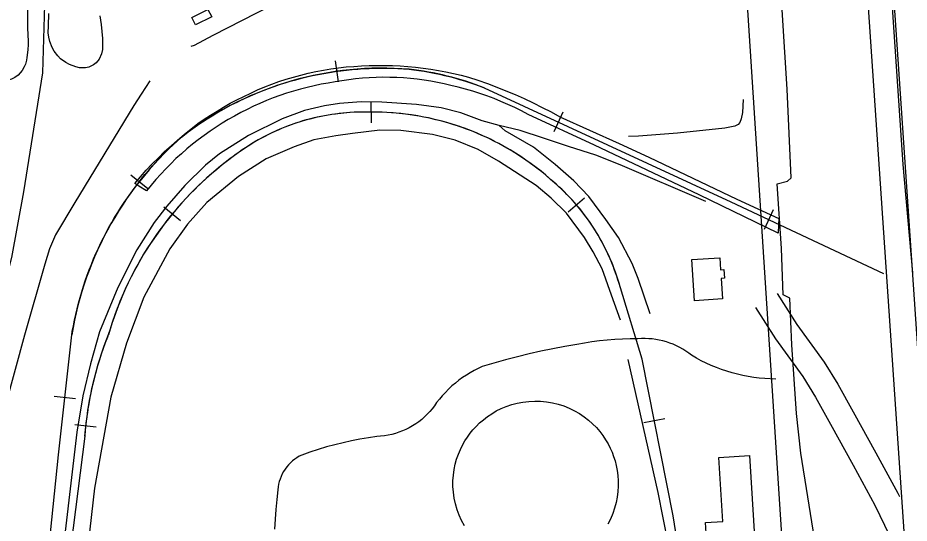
# Model space of a CAD drawing. Extents: x 3297716 to 3335574, y 688621 to 713991.
# Drawn here: x 3321253 to 3322290, y 706922 to 707510 of the extents above; entities that cross this region are included whole.
import ezdxf

# ---------------------------------------------------------------- set-up
doc = ezdxf.new("R2010")
doc.units = 0
for name, color, linetype in [('V-BLDG-OTLN', 7, 'Continuous'), ('V-BRDG-OTLN', 7, 'Continuous'), ('V-DOMW-TANK', 7, 'Continuous'), ('V-FLOD-BASE', 7, 'Continuous'), ('V-LEVE-TOET', 7, 'Continuous'), ('V-RAIL-TRAK', 7, 'Continuous'), ('V-ROAD-CNTR', 7, 'Continuous'), ('V-SITE-VEGE', 7, 'Continuous'), ('V-SURV-LINE', 7, 'Continuous'), ('V-TOPO-SHOR', 7, 'Continuous')]:
    doc.layers.add(name, color=color, linetype=linetype)

msp = doc.modelspace()

# ---------------------------------------------------------------- linework, layer by layer
at = {"layer": 'V-BLDG-OTLN'}
for points in [[(3321455.2, 707510.2), (3321473.9, 707519.7), (3321478.3, 707511), (3321459.6, 707501.6)], [(3322040.4, 707180.4), (3322037.3, 707228.5), (3322069.9, 707230.6), (3322070.8, 707216.7), (3322074.6, 707216.9), (3322075.3, 707206.7), (3322071.6, 707206.5), (3322073.2, 707182.6)], [(3322104.3, 707000.2), (3322112.4, 706874.2), (3322077, 706871.9), (3322075.3, 706898.7), (3322054.7, 706897.4), (3322053.1, 706922.3), (3322073.4, 706923.6), (3322068.6, 706997.9)]]:
    msp.add_lwpolyline(points, close=True, dxfattribs=at)
at = {"layer": 'V-BRDG-OTLN'}
for points in [[(3321637.8, 707437.8), (3321629.9, 707436.7), (3321622.1, 707435.3), (3321613.9, 707434), (3321605.7, 707432.5), (3321597.6, 707430.8), (3321589.5, 707428.9), (3321581.5, 707426.8), (3321573.5, 707424.6), (3321565.5, 707422.1), (3321557.7, 707419.4), (3321549.9, 707416.6), (3321542.2, 707413.5), (3321534.5, 707410.3), (3321526.9, 707406.9), (3321519.5, 707403.3), (3321512.1, 707399.5), (3321504.8, 707395.6), (3321497.6, 707391.4), (3321490.5, 707387.1), (3321483.5, 707382.7), (3321476.4, 707377.9), (3321469.5, 707373), (3321462.6, 707368), (3321456, 707362.7), (3321449.4, 707357.3), (3321443, 707351.7), (3321436.7, 707346), (3321430.6, 707340.1), (3321424.7, 707334.1), (3321418.9, 707327.9), (3321413.2, 707321.5), (3321407.7, 707315), (3321402.4, 707308.4), (3321393.6, 707314.1), (3321388.7, 707317.2), (3321395.3, 707324.9), (3321402.1, 707332.4), (3321409.1, 707339.8), (3321416.2, 707347), (3321423.5, 707354.1), (3321430.9, 707360.9), (3321438.5, 707367.6), (3321446.3, 707374.1), (3321454.2, 707380.5), (3321462.3, 707386.7), (3321469.5, 707391.8), (3321476.9, 707396.7), (3321484.5, 707401.4), (3321492.1, 707406), (3321499.8, 707410.4), (3321507.7, 707414.6), (3321515.6, 707418.5), (3321523.7, 707422.3), (3321531.8, 707426), (3321540, 707429.4), (3321548.3, 707432.6), (3321556.6, 707435.6), (3321565.1, 707438.4), (3321573.6, 707441), (3321582.2, 707443.3), (3321590.8, 707445.5), (3321599.4, 707447.5), (3321608.3, 707449.1), (3321617.1, 707450.5), (3321626, 707451.7), (3321635, 707452.7), (3321643.9, 707453.4), (3321652.9, 707454), (3321661.8, 707454.4), (3321670.8, 707454.6), (3321679.8, 707454.5), (3321688.7, 707454.3), (3321697.7, 707453.9), (3321706.7, 707453.2), (3321715.6, 707452.4), (3321724.5, 707451.3), (3321733.4, 707450.1), (3321742.3, 707448.6), (3321751.1, 707447), (3321759.9, 707445.1), (3321768.6, 707443), (3321777.3, 707440.8), (3321788.3, 707437.2), (3321799.3, 707433.4), (3321810.1, 707429.3), (3321820.9, 707425), (3321831.6, 707420.5), (3321842.2, 707415.8), (3321852.7, 707410.9), (3321863.1, 707405.7), (3321873.4, 707400.4), (3321883.5, 707394.8), (3321918.1, 707379.3), (3321952.7, 707363.5), (3321987.1, 707347.6), (3322021.4, 707331.5), (3322055.7, 707315.2), (3322089.8, 707298.6), (3322138.5, 707276.3), (3322138.3, 707269.4)], [(3322138.3, 707269.4), (3322137.9, 707259.2), (3322046, 707303.9), (3321924, 707361.5), (3321846.6, 707397.3), (3321838.9, 707401.5), (3321831.1, 707405.4), (3321823.1, 707409.1), (3321815.1, 707412.6), (3321807, 707415.9), (3321798.8, 707419), (3321790.6, 707421.9), (3321782.2, 707424.5), (3321773.8, 707427), (3321765.4, 707429.2), (3321756.8, 707431.1), (3321749.1, 707433), (3321741.2, 707434.6), (3321733.4, 707436.1), (3321725.5, 707437.4), (3321717.6, 707438.4), (3321709.6, 707439.3), (3321701.7, 707439.9), (3321693.7, 707440.4), (3321685.7, 707440.6), (3321677.7, 707440.7), (3321669.7, 707440.5), (3321661.7, 707440.2), (3321653.7, 707439.6), (3321645.8, 707438.8), (3321637.8, 707437.8)]]:
    msp.add_lwpolyline(points, dxfattribs=at)
at = {"layer": 'V-DOMW-TANK'}
msp.add_lwpolyline([(3321772.6, 706918.4), (3321769.3, 706924.5), (3321766.4, 706930.8), (3321764, 706937.3), (3321762.1, 706944), (3321760.7, 706950.7), (3321759.7, 706957.5), (3321759.2, 706964.2), (3321759.2, 706970.9), (3321759.7, 706977.5), (3321760.6, 706983.9), (3321761.9, 706990.1), (3321763.5, 706996.1), (3321765.5, 707001.8), (3321767.8, 707007.3), (3321770.3, 707012.5), (3321773.1, 707017.4), (3321776.1, 707021.9), (3321779.2, 707026.2), (3321782.5, 707030.3), (3321786.2, 707034.3), (3321790.2, 707038.3), (3321794.6, 707042), (3321799.3, 707045.7), (3321804.3, 707049), (3321809.7, 707052.2), (3321815.4, 707055), (3321821.3, 707057.5), (3321827.6, 707059.6), (3321834, 707061.3), (3321840.7, 707062.6), (3321847.5, 707063.4), (3321854.4, 707063.7), (3321861.3, 707063.6), (3321868.2, 707062.9), (3321875, 707061.7), (3321881.8, 707060.1), (3321888.3, 707058), (3321894.7, 707055.4), (3321900.7, 707052.4), (3321906.5, 707049.1), (3321912, 707045.4), (3321917.1, 707041.4), (3321921.8, 707037.2), (3321926.2, 707032.8), (3321930.2, 707028.2), (3321933.8, 707023.5), (3321937, 707018.7), (3321939.8, 707013.8), (3321942.3, 707009), (3321944.5, 707004.1), (3321946.3, 706999.2), (3321948, 706994), (3321949.4, 706988.6), (3321950.5, 706982.9), (3321951.2, 706977), (3321951.7, 706971), (3321951.7, 706964.7), (3321951.3, 706958.4), (3321950.5, 706952), (3321949.2, 706945.5), (3321947.4, 706939.1), (3321945.2, 706932.7), (3321942.5, 706926.4), (3321939.4, 706920.3)], dxfattribs=at)
at = {"layer": 'V-FLOD-BASE'}
msp.add_line((3322294.5, 707213), (3322283.4, 707339.3), dxfattribs=at)
msp.add_lwpolyline([(3322283.4, 707339.3), (3322267.7, 707568.1), (3322251.9, 707811.8), (3322237.9, 708034), (3322219.5, 708243.4), (3322207.8, 708415.7), (3322197.9, 708576.4), (3322180.8, 708821.5), (3322168.4, 709013.7), (3322166.6, 709050.3), (3322166.3, 709113.4), (3322168.8, 709192.1), (3322174.9, 709328.8), (3322175.5, 709477.4), (3322177.5, 709659.2), (3322176, 709858.6), (3322178.7, 709957.6), (3322177.2, 710018.9), (3322175, 710095.9), (3322174.6, 710102.5)], dxfattribs=at)
at = {"layer": 'V-LEVE-TOET'}
for points in [[(3322153.1, 707323.8), (3322148.3, 707426.9), (3322134.1, 707655.1), (3322114.8, 707945.4), (3322088.2, 708308.3), (3322061.6, 708637.8), (3322044, 708883.8), (3322035.8, 709178.5), (3322043.9, 709454.2), (3322048.4, 709709.5), (3322049.5, 709980.7), (3322047.8, 710031.4), (3322046.5, 710045.6), (3322041.4, 710064.9), (3322034.2, 710082.3), (3322024.2, 710101.6), (3322018.8, 710121)], [(3322241.6, 706212.6), (3322227.3, 706381.4), (3322223.8, 706411.7), (3322218.2, 706436.5), (3322210.7, 706465.7), (3322206, 706511), (3322197, 706654.6), (3322185.3, 706843.7), (3322182, 706891.6), (3322164.4, 707003), (3322159.1, 707049.4), (3322153.7, 707129.3), (3322151.4, 707183.4), (3322143.5, 707187.6), (3322141.6, 707241.3), (3322136.7, 707316.8), (3322148.6, 707319.8), (3322153.1, 707323.8)]]:
    msp.add_lwpolyline(points, dxfattribs=at)
at = {"layer": 'V-RAIL-TRAK'}
for points in [[(3321282.8, 706834.5), (3321300, 707001.3), (3321315.4, 707141), (3321316, 707144.7), (3321317.2, 707151.4), (3321318.5, 707158), (3321320, 707164.7), (3321321.6, 707171.3), (3321323.2, 707177.9), (3321325.1, 707184.4), (3321327, 707190.9), (3321329, 707197.4), (3321331.1, 707203.8), (3321333.4, 707210.2), (3321335.7, 707216.6), (3321338.2, 707222.9), (3321340.8, 707229.2), (3321343.5, 707235.4), (3321346.3, 707241.6), (3321349.2, 707247.8), (3321352.2, 707253.8), (3321355.3, 707259.9), (3321358.5, 707265.8), (3321361.9, 707271.7), (3321365.3, 707277.6), (3321368.8, 707283.4), (3321372.5, 707289.1), (3321376.2, 707294.8), (3321380.1, 707300.4), (3321384, 707305.9), (3321388, 707311.4), (3321392.1, 707316.8), (3321396.3, 707322.1), (3321400.6, 707327.4), (3321405, 707332.6), (3321409.5, 707337.6), (3321414.1, 707342.7), (3321418.8, 707347.6), (3321423.5, 707352.4), (3321428.3, 707357.2), (3321433.3, 707361.9), (3321438.2, 707366.5), (3321443.3, 707371), (3321448.5, 707375.4), (3321451, 707377.3), (3321456.4, 707381.2), (3321461.9, 707385), (3321467.4, 707388.7), (3321473, 707392.3), (3321478.7, 707395.8), (3321484.4, 707399.3), (3321490.2, 707402.6), (3321496.1, 707405.8), (3321501.9, 707408.9), (3321507.9, 707411.9), (3321513.9, 707414.8), (3321519.9, 707417.6), (3321526, 707420.3), (3321532.2, 707422.8), (3321538.3, 707425.3), (3321544.6, 707427.7), (3321550.9, 707430), (3321557.2, 707432.1), (3321563.5, 707434.1), (3321569.8, 707436.1), (3321576.3, 707437.9), (3321582.7, 707439.6), (3321589.2, 707441.2), (3321595.7, 707442.6), (3321602.2, 707444), (3321608.7, 707445.2), (3321615.3, 707446.4), (3321621.9, 707447.4), (3321628.5, 707448.3), (3321635.1, 707449.1), (3321641.7, 707449.8), (3321648.4, 707450.3), (3321655, 707450.8), (3321661.6, 707451.1), (3321668.3, 707451.3), (3321675, 707451.4), (3321681.6, 707451.4), (3321688.3, 707451.2), (3321695, 707451), (3321701.6, 707450.6), (3321708.2, 707450.1), (3321713.6, 707449.5), (3321719.6, 707448.6), (3321725.6, 707447.7), (3321731.5, 707446.6), (3321737.5, 707445.5), (3321743.4, 707444.3), (3321749.3, 707442.9), (3321755.2, 707441.5), (3321761, 707439.9), (3321766.9, 707438.3), (3321772.7, 707436.5)], [(3321622, 707460), (3321625.4, 707435.3)], [(3321772.7, 707436.5), (3321778.4, 707434.7), (3321784.2, 707432.7), (3321789.8, 707430.7), (3321795.5, 707428.5), (3322082.8, 707295.5), (3322260.4, 707212.4)], [(3321795.5, 707428.5), (3322082.8, 707295.5), (3322260.4, 707212.4)], [(3321664.3, 707387.6), (3321664, 707412.6)], [(3321648.4, 707400), (3321644, 707399.9), (3321639.7, 707399.6), (3321635.4, 707399.3), (3321631, 707398.9), (3321626.7, 707398.5), (3321622.4, 707397.9), (3321618.1, 707397.3), (3321613.8, 707396.6), (3321609.5, 707395.9), (3321605.3, 707395), (3321601, 707394.1), (3321596.8, 707393.2), (3321592.6, 707392.1), (3321588.4, 707391), (3321584.2, 707389.8), (3321580, 707388.5), (3321575.9, 707387.1), (3321571.8, 707385.7), (3321567.7, 707384.2), (3321563.6, 707382.7), (3321559.6, 707381), (3321555.6, 707379.3), (3321551.7, 707377.6), (3321547.7, 707375.7), (3321543.8, 707373.8), (3321540, 707371.9), (3321536.1, 707369.8), (3321532.3, 707367.7), (3321528.6, 707365.5), (3321524.8, 707363.3), (3321521.2, 707361), (3321517.5, 707358.6), (3321513.9, 707356.1), (3321510.4, 707353.7), (3321506.8, 707351.1), (3321503.4, 707348.5), (3321499.5, 707345.6), (3321494, 707341.4), (3321488.6, 707337.2), (3321483.4, 707332.8), (3321478.1, 707328.4), (3321473, 707323.9), (3321467.9, 707319.3), (3321463, 707314.6), (3321458.1, 707309.8), (3321453.2, 707304.9), (3321448.5, 707300), (3321443.9, 707294.9), (3321439.3, 707289.8), (3321434.8, 707284.6), (3321430.5, 707279.3), (3321426.2, 707274), (3321422, 707268.6), (3321418, 707263.1), (3321414, 707257.5), (3321410.1, 707251.9), (3321406.3, 707246.2), (3321402.6, 707240.4), (3321399, 707234.6), (3321395.5, 707228.7), (3321392.1, 707222.8), (3321388.8, 707216.8), (3321385.7, 707210.7), (3321382.6, 707204.6), (3321379.6, 707198.4), (3321376.8, 707192.2), (3321374, 707185.9), (3321371.4, 707179.6), (3321368.9, 707173.2), (3321366.5, 707166.8), (3321364.2, 707160.4), (3321362, 707153.9), (3321359.9, 707147.4), (3321357.9, 707140.8), (3321356.9, 707138.1), (3321354.4, 707131.6), (3321352, 707125), (3321349.7, 707118.4), (3321347.6, 707111.8), (3321345.5, 707105.1), (3321343.6, 707098.4), (3321341.8, 707091.6), (3321340.1, 707084.8), (3321338.5, 707078), (3321337.1, 707071.2), (3321335.8, 707064.3), (3321334.6, 707057.4), (3321333.5, 707050.5), (3321332.5, 707043.6), (3321331.7, 707036.7), (3321330.9, 707029.7), (3321330.4, 707022.8), (3321314.1, 706894.9)], [(3322024.2, 706876.6), (3322015.7, 706930.2), (3321979.6, 707112.7), (3321954.1, 707195.4), (3321953.8, 707196.7), (3321952.6, 707200.9), (3321951.3, 707205), (3321950, 707209.1), (3321948.6, 707213.2), (3321947.1, 707217.3), (3321945.6, 707221.3), (3321944, 707225.3), (3321942.3, 707229.3), (3321940.5, 707233.3), (3321938.7, 707237.2), (3321936.8, 707241.1), (3321934.9, 707244.9), (3321932.8, 707248.8), (3321930.8, 707252.5), (3321928.6, 707256.3), (3321926.4, 707260), (3321924.1, 707263.7), (3321921.8, 707267.3), (3321919.3, 707270.9), (3321916.9, 707274.4), (3321914.3, 707277.9), (3321911.7, 707281.4), (3321909.1, 707284.8), (3321906.4, 707288.2), (3321903.6, 707291.5), (3321900.8, 707294.8), (3321897.9, 707298), (3321894.9, 707301.1), (3321891.9, 707304.3), (3321888.9, 707307.3), (3321885.8, 707310.3), (3321882.6, 707313.3), (3321879.4, 707316.2), (3321876.2, 707319), (3321872.8, 707321.8), (3321870.9, 707323.5), (3321866.8, 707327), (3321862.5, 707330.5), (3321858.3, 707333.9), (3321853.9, 707337.2), (3321849.5, 707340.5), (3321845.1, 707343.6), (3321840.6, 707346.7), (3321836, 707349.7), (3321831.4, 707352.7), (3321826.8, 707355.5), (3321822.1, 707358.3), (3321817.3, 707361), (3321812.5, 707363.6), (3321807.7, 707366.1), (3321802.8, 707368.5), (3321797.9, 707370.9), (3321792.9, 707373.1), (3321787.9, 707375.3), (3321782.8, 707377.4), (3321777.8, 707379.4), (3321772.7, 707381.3), (3321767.5, 707383.1), (3321762.3, 707384.8), (3321757.1, 707386.5), (3321751.9, 707388), (3321746.6, 707389.5), (3321741.3, 707390.8), (3321736, 707392.1), (3321730.7, 707393.3), (3321725.3, 707394.4), (3321720, 707395.4), (3321714.6, 707396.3), (3321709.2, 707397.1), (3321703.8, 707397.8), (3321698.4, 707398.4), (3321692.9, 707398.9), (3321687.5, 707399.3), (3321682.1, 707399.7), (3321676.6, 707399.9), (3321671.1, 707400), (3321665.7, 707400.1), (3321660.2, 707400), (3321657.1, 707400.1), (3321652.7, 707400.1), (3321648.4, 707400)], [(3321887.1, 707399.9), (3321876.6, 707377.2)], [(3321384.2, 707327), (3321403.8, 707311.4)], [(3321893.4, 707284.2), (3321912.3, 707300.5)], [(3321442, 707273.7), (3321422.7, 707289.5)], [(3322132.1, 707286.3), (3322121.5, 707263.6)], [(3322081.1, 706064), (3322045.9, 706557.6), (3322024.2, 706876.6), (3322015.7, 706930.2), (3321979.6, 707112.7), (3321954.1, 707195.4)], [(3321063.3, 705058.1), (3321205.3, 706188.1), (3321247.7, 706549.1), (3321264.6, 706690), (3321282.8, 706834.5), (3321300, 707001.3), (3321315.4, 707141)], [(3321294.9, 707069.6), (3321319.8, 707066.9)], [(3321343.9, 707033.5), (3321319, 707036.1)], [(3321981.5, 707038.8), (3322006, 707043.6)], [(3321330.4, 707022.8), (3321314.1, 706894.9)]]:
    msp.add_lwpolyline(points, dxfattribs=at)
for centre, radius, start, end in [((3321677, 707069.7), 381.6, 85.2975, 126.7786), ((3321669.2, 707105.3), 347, 68.653, 83.54), ((3321655.1, 707151.1), 249, 88.8337, 127.5549), ((3321665.9, 707087.3), 312.8, 48.5634, 91.0337), ((3321699.2, 707078.1), 388.9, 130.1362, 170.6964), ((3321734.7, 707031.7), 392.2, 126.1411, 163.8542), ((3321715, 707130.9), 247.7, 15.0873, 50.4048), ((3321729.6, 706991.7), 400.5, 158.1443, 175.555)]:
    msp.add_arc(centre, radius, start, end, dxfattribs=at)
at = {"layer": 'V-ROAD-CNTR'}
for points in [[(3320656.8, 705631.6), (3320682.1, 705649.3), (3320686.6, 705684.5), (3320760, 705914.1), (3320899.6, 706259.2), (3321054.5, 706671.8), (3321158.5, 706960.8), (3321196.1, 707057.1), (3321220.5, 707133.6), (3321245.5, 707231), (3321259.7, 707307.5), (3321281.6, 707446), (3321283.9, 707525.1), (3321282.4, 707642.7), (3321277.9, 707722.7)], [(3322100.7, 707543.3), (3322151.1, 706764.1), (3322196.3, 706105.8)], [(3322136.8, 707188.8), (3322159.6, 707153), (3322191.5, 707109.1), (3322207.3, 707083.5), (3322225.2, 707051.2), (3322251.5, 707003.5), (3322277.2, 706956.4), (3322279, 706952.7)], [(3322111.5, 707172.7), (3322134.8, 707136.1), (3322166.5, 707092.4), (3322181.4, 707068.4), (3322198.9, 707036.7), (3322225.2, 706989.1), (3322250.5, 706942.6), (3322278.9, 706883.9)], [(3321974.5, 707136.1), (3321965.5, 707136.1), (3321956.6, 707135.8), (3321947.7, 707135.4), (3321938.8, 707134.7), (3321929.9, 707133.7), (3321921, 707132.6), (3321912.2, 707131.2), (3321903.4, 707129.6), (3321889.4, 707127.2), (3321875.6, 707124.6), (3321861.7, 707121.7), (3321847.9, 707118.6), (3321834.2, 707115.3), (3321820.5, 707111.7), (3321806.9, 707107.9), (3321793.4, 707103.8), (3321788.6, 707101.6), (3321783.9, 707099.3), (3321779.3, 707096.7), (3321774.8, 707094), (3321770.4, 707091.1), (3321766.1, 707088), (3321762, 707084.7), (3321758, 707081.3), (3321754.1, 707077.7), (3321750.4, 707073.9), (3321746.8, 707070), (3321743.5, 707066)], [(3322135.1, 707089.4), (3322128.6, 707089.6), (3322122.2, 707089.9), (3322115.8, 707090.5), (3322109.4, 707091.3), (3322103.1, 707092.3), (3322096.8, 707093.6), (3322090.5, 707095), (3322084.3, 707096.6), (3322078.1, 707098.5), (3322072, 707100.5), (3322066, 707102.8), (3322060, 707105.2), (3322054.2, 707107.9), (3322048.4, 707110.7), (3322042.7, 707113.8), (3322037.1, 707117), (3322033.8, 707119.6), (3322030.4, 707122), (3322026.8, 707124.2), (3322023.2, 707126.2), (3322019.4, 707128.1), (3322015.6, 707129.8), (3322011.7, 707131.3), (3322007.7, 707132.7), (3322003.6, 707133.8), (3321999.5, 707134.7), (3321995.4, 707135.5), (3321991.2, 707136), (3321987.1, 707136.3), (3321982.9, 707136.5), (3321978.7, 707136.4), (3321974.5, 707136.1)], [(3321743.5, 707066), (3321740.2, 707061.9), (3321737.7, 707058.3), (3321735.1, 707054.8), (3321732.3, 707051.4), (3321729.3, 707048.3), (3321726.1, 707045.2), (3321722.8, 707042.4), (3321719.4, 707039.7), (3321715.8, 707037.1), (3321712.1, 707034.8), (3321708.3, 707032.7), (3321704.4, 707030.7), (3321700.4, 707028.9), (3321696.3, 707027.4), (3321692.2, 707026), (3321687.9, 707024.9), (3321683.7, 707024), (3321679.4, 707023.3), (3321675, 707022.8), (3321670.7, 707022.5), (3321660.7, 707021.1), (3321650.8, 707019.4), (3321641, 707017.5), (3321631.2, 707015.3), (3321621.5, 707012.9), (3321611.8, 707010.3), (3321602.2, 707007.4), (3321592.7, 707004.3), (3321583.2, 707000.9), (3321580.3, 706999.5), (3321577.6, 706997.8), (3321574.9, 706996), (3321572.4, 706994)], [(3321572.4, 706994), (3321570, 706991.9), (3321567.7, 706989.6), (3321565.7, 706987.1), (3321563.7, 706984.5), (3321562, 706981.8), (3321560.5, 706979), (3321559.1, 706976), (3321557.9, 706973), (3321557, 706970), (3321556.2, 706966.8), (3321555.7, 706963.7), (3321555.4, 706960.4), (3321554, 706949), (3321552.9, 706937.6), (3321552.1, 706926.2), (3321551.4, 706914.7)]]:
    msp.add_lwpolyline(points, dxfattribs=at)
at = {"layer": 'V-SITE-VEGE'}
for points in [[(3321263.8, 707523), (3321263.8, 707498), (3321264.4, 707482.9), (3321264.4, 707478.9), (3321264.2, 707472.7), (3321263.2, 707463.9), (3321262.7, 707460.6), (3321261.3, 707456), (3321260, 707453)], [(3321347.9, 707512.1), (3321349.5, 707502), (3321351.3, 707485.7), (3321351.3, 707476.7), (3321351, 707473.1), (3321349.8, 707468), (3321347.1, 707461.7), (3321343.6, 707457.6), (3321340.7, 707455.3), (3321335.1, 707452.5), (3321331.3, 707451.7), (3321324.5, 707451.7), (3321319.9, 707452.9), (3321312.6, 707455.4), (3321308.3, 707458), (3321302.3, 707462.2), (3321299, 707465.5), (3321294.8, 707471.1), (3321292.4, 707475.4), (3321289.8, 707482.3), (3321288.6, 707487.4), (3321288, 707492.6), (3321288.1, 707500.6), (3321288.7, 707515)], [(3321260, 707453), (3321257.6, 707448.7), (3321253, 707443.1), (3321248.9, 707440.5), (3321245, 707438.6), (3321242.4, 707437.7)]]:
    msp.add_lwpolyline(points, dxfattribs=at)
at = {"layer": 'V-SURV-LINE'}
for points in [[(3322339.3, 706108), (3322141.8, 709010.8)], [(3322171.7, 709012.8), (3322369.2, 706110.1)]]:
    msp.add_lwpolyline(points, dxfattribs=at)
at = {"layer": 'V-TOPO-SHOR'}
for points in [[(3321565.2, 707532.7), (3321530.3, 707515.4), (3321479.6, 707489.5), (3321457.8, 707477.5), (3321453.8, 707476.5)], [(3321406.4, 707436.6), (3321396.3, 707421.2), (3321387.5, 707407.9), (3321319.1, 707295), (3321296.6, 707257.4), (3321289.4, 707240.8), (3321284.1, 707223), (3321260.2, 707140.5), (3321238.6, 707060.7), (3321213, 706983.3), (3321202.6, 706959.4)], [(3322053.5, 707295.9), (3321954, 707338.9), (3321925.4, 707350.1), (3321893.6, 707360.3), (3321864.5, 707369.9), (3321837.5, 707378.8), (3321813, 707384.5), (3321793.4, 707390.1), (3321768.4, 707399.4), (3321745.5, 707405.2), (3321716.8, 707409.1), (3321676.3, 707411.6), (3321652.4, 707412), (3321627.1, 707410.2), (3321609.7, 707407.4), (3321586.4, 707401.9), (3321560.4, 707392.4), (3321521.3, 707373), (3321487.3, 707351.5), (3321471, 707338.4), (3321447.1, 707314.7), (3321425.9, 707290.6), (3321411.3, 707271.7), (3321391.1, 707239.9), (3321369.1, 707196.1), (3321347.7, 707144.2), (3321337.1, 707107.1), (3321328.4, 707069.9), (3321321.3, 707027.7), (3321300.6, 706852.6)], [(3322097, 707415), (3322096.2, 707399.6), (3322094.8, 707392.3), (3322093.4, 707388.2), (3322091.1, 707385.9), (3322087.5, 707383.8), (3322075.6, 707381.5), (3322020.6, 707375.5), (3321975.1, 707372.3), (3321963.7, 707371.8)], [(3321954.1, 707157.8), (3321943.8, 707187.2), (3321932.9, 707217.6), (3321922.4, 707237.6), (3321912.3, 707254), (3321891.4, 707282.3), (3321873.6, 707299.9), (3321855.9, 707314.7), (3321812.2, 707343.1), (3321788.4, 707356.6), (3321761.8, 707367.3), (3321735.3, 707374), (3321698.6, 707378.6), (3321674.1, 707379.1), (3321642.3, 707375.2), (3321622.9, 707372.6), (3321597.4, 707367.9), (3321574.3, 707359.6), (3321541.7, 707345.9), (3321509.4, 707325.3), (3321472.8, 707294.9), (3321450.2, 707269.5), (3321429.4, 707240.9), (3321399.1, 707184.8), (3321378.9, 707131), (3321360.9, 707068.4), (3321341.7, 706962.3), (3321324.7, 706812)], [(3321988.7, 707165.3), (3321975, 707206.4), (3321967.8, 707223.9), (3321952, 707254.2), (3321937.3, 707275), (3321917.6, 707302), (3321900, 707320), (3321878.3, 707339.2), (3321852.8, 707359.5), (3321819.8, 707378.5), (3321813, 707384.5)], [(3321962.8, 707112), (3321997.6, 706957.2), (3322009.5, 706898.2), (3322011.7, 706866.2), (3322015.2, 706837), (3322031.1, 706625.1), (3322045.1, 706405.6), (3322050.4, 706265.6)]]:
    msp.add_lwpolyline(points, dxfattribs=at)

doc.saveas('drawing.dxf')
